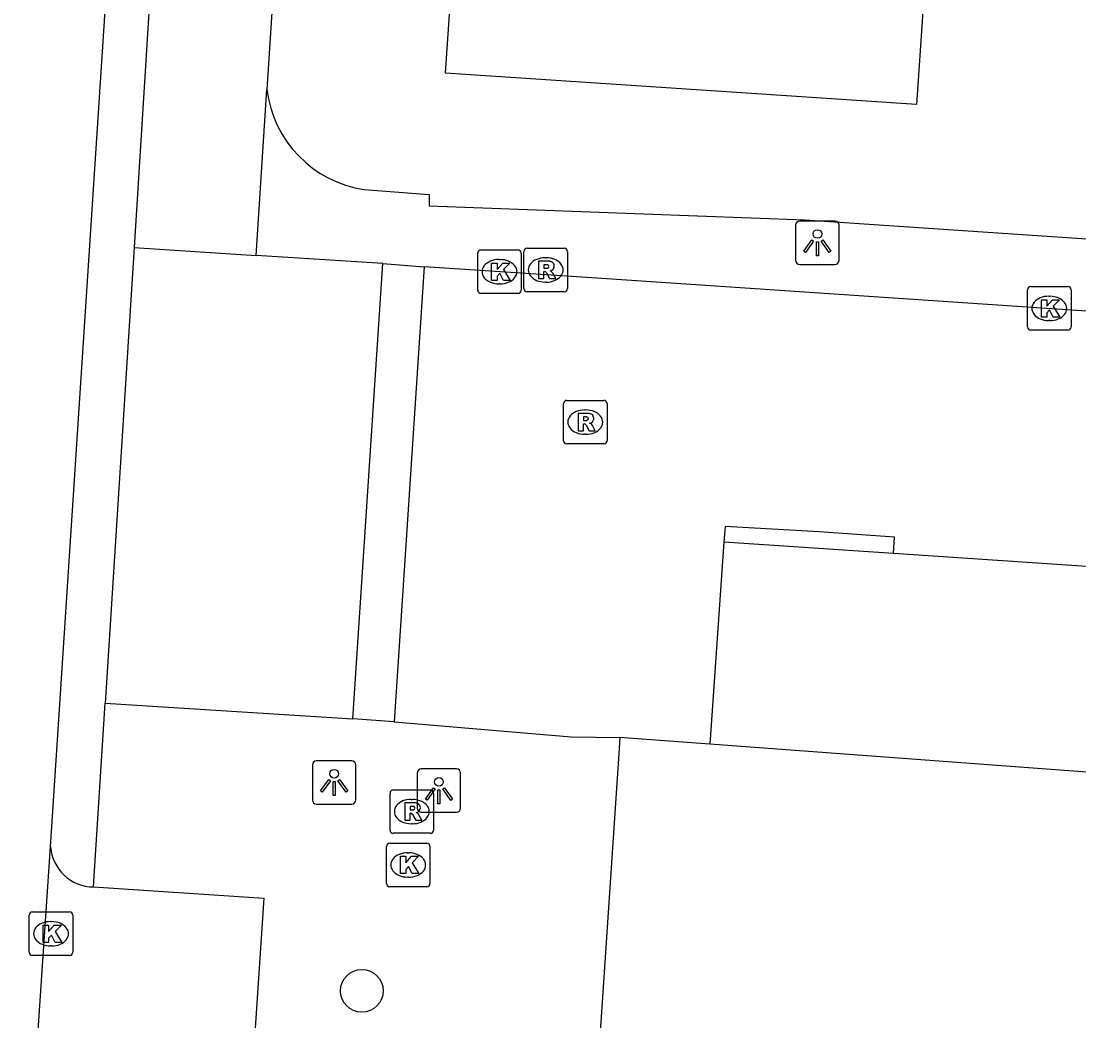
# Model space of a CAD drawing. Extents: x 161848 to 162726, y 385382 to 386521.
# Drawn here: x 162018.35 to 162042.65, y 385671.53 to 385694.5 of the extents above; entities that cross this region are included whole.
import ezdxf

# ---------------------------------------------------------------- set-up
doc = ezdxf.new("R2010")
doc.units = 0
for name, color, linetype in [('IMGEO_Boom', 7, 'Continuous'), ('IMGEO_Kolk', 7, 'Continuous'), ('IMGEO_Lichtpunt', 7, 'Continuous'), ('IMGEO_Muur', 7, 'Continuous'), ('IMGEO_Pand', 7, 'Continuous'), ('IMGEO_Rijbaan_lokaal_open', 7, 'Continuous'), ('IMGEO_Rioolput', 7, 'Continuous'), ('IMGEO_Voetpad_open', 7, 'Continuous')]:
    doc.layers.add(name, color=color, linetype=linetype)

msp = doc.modelspace()

# ---------------------------------------------------------------- linework, layer by layer
at = {"layer": 'IMGEO_Boom'}
msp.add_circle((162026.176, 385672.217), 0.489, dxfattribs=at)
at = {"layer": 'IMGEO_Kolk'}
for p, q in [((162028.837, 385688.318), (162028.837, 385689.17)), ((162028.912, 385689.244), (162029.764, 385689.244)), ((162029.838, 385689.17), (162029.838, 385688.318)), ((162029.325, 385689.024), (162029.35, 385689.024)), ((162029.348, 385688.464), (162029.323, 385688.464)), ((162029.764, 385688.244), (162028.912, 385688.244)), ((162041.467, 385687.475), (162041.467, 385688.327)), ((162041.542, 385688.401), (162042.394, 385688.401)), ((162042.468, 385688.327), (162042.468, 385687.475)), ((162041.955, 385688.181), (162041.98, 385688.181)), ((162041.978, 385687.621), (162041.953, 385687.621)), ((162042.394, 385687.401), (162041.542, 385687.401)), ((162026.815, 385675.61), (162027.667, 385675.61)), ((162026.74, 385674.684), (162026.74, 385675.536)), ((162027.228, 385675.39), (162027.253, 385675.39)), ((162027.741, 385675.536), (162027.741, 385674.684)), ((162027.667, 385674.61), (162026.815, 385674.61)), ((162027.251, 385674.83), (162027.226, 385674.83)), ((162018.536, 385673.103), (162018.536, 385673.955)), ((162018.611, 385674.029), (162019.463, 385674.029)), ((162019.537, 385673.955), (162019.537, 385673.103)), ((162019.024, 385673.809), (162019.049, 385673.809)), ((162019.047, 385673.249), (162019.022, 385673.249)), ((162019.463, 385673.029), (162018.611, 385673.029))]:
    msp.add_line(p, q, dxfattribs=at)
for points in [[(162028.837, 385688.318), (162028.837, 385689.17)], [(162028.912, 385689.244), (162029.764, 385689.244)], [(162029.838, 385689.17), (162029.838, 385688.318)], [(162029.158, 385688.944), (162029.281, 385688.944), (162029.281, 385688.793), (162029.411, 385688.944), (162029.575, 385688.944), (162029.429, 385688.793), (162029.582, 385688.544), (162029.43, 385688.544), (162029.345, 385688.708), (162029.281, 385688.641), (162029.281, 385688.544), (162029.158, 385688.544), (162029.158, 385688.944)], [(162029.764, 385688.244), (162028.912, 385688.244)], [(162041.467, 385687.475), (162041.467, 385688.327)], [(162041.542, 385688.401), (162042.394, 385688.401)], [(162042.468, 385688.327), (162042.468, 385687.475)], [(162041.788, 385688.101), (162041.911, 385688.101), (162041.911, 385687.95), (162042.041, 385688.101), (162042.205, 385688.101), (162042.059, 385687.95), (162042.212, 385687.701), (162042.06, 385687.701), (162041.975, 385687.865), (162041.911, 385687.798), (162041.911, 385687.701), (162041.788, 385687.701), (162041.788, 385688.101)], [(162042.394, 385687.401), (162041.542, 385687.401)], [(162026.815, 385675.61), (162027.667, 385675.61)], [(162026.74, 385674.684), (162026.74, 385675.536)], [(162027.741, 385675.536), (162027.741, 385674.684)], [(162027.061, 385675.31), (162027.184, 385675.31), (162027.184, 385675.159), (162027.314, 385675.31), (162027.478, 385675.31), (162027.332, 385675.159), (162027.485, 385674.91), (162027.333, 385674.91), (162027.248, 385675.074), (162027.184, 385675.007), (162027.184, 385674.91), (162027.061, 385674.91), (162027.061, 385675.31)], [(162027.667, 385674.61), (162026.815, 385674.61)], [(162018.536, 385673.103), (162018.536, 385673.955)], [(162018.611, 385674.029), (162019.463, 385674.029)], [(162019.537, 385673.955), (162019.537, 385673.103)], [(162018.857, 385673.729), (162018.98, 385673.729), (162018.98, 385673.578), (162019.11, 385673.729), (162019.274, 385673.729), (162019.128, 385673.578), (162019.281, 385673.329), (162019.129, 385673.329), (162019.044, 385673.493), (162018.98, 385673.426), (162018.98, 385673.329), (162018.857, 385673.329), (162018.857, 385673.729)], [(162019.463, 385673.029), (162018.611, 385673.029)]]:
    msp.add_lwpolyline(points, dxfattribs=at)
for centre, start, end in [((162028.914, 385689.168), 91.552, 178.448), ((162028.914, 385689.168), 91.552, 178.448), ((162029.762, 385689.168), 1.552, 88.448), ((162029.762, 385689.168), 1.552, 88.448), ((162028.914, 385688.32), 181.552, 268.448), ((162028.914, 385688.32), 181.552, 268.448), ((162029.762, 385688.32), 271.552, 358.448), ((162029.762, 385688.32), 271.552, 358.448), ((162041.544, 385688.325), 91.552, 178.448), ((162041.544, 385688.325), 91.552, 178.448), ((162042.392, 385688.325), 1.552, 88.448), ((162042.392, 385688.325), 1.552, 88.448), ((162041.544, 385687.477), 181.552, 268.448), ((162041.544, 385687.477), 181.552, 268.448), ((162042.392, 385687.477), 271.552, 358.448), ((162042.392, 385687.477), 271.552, 358.448), ((162026.817, 385675.534), 91.552, 178.448), ((162026.817, 385675.534), 91.552, 178.448), ((162027.665, 385675.534), 1.552, 88.448), ((162027.665, 385675.534), 1.552, 88.448), ((162026.817, 385674.686), 181.552, 268.448), ((162026.817, 385674.686), 181.552, 268.448), ((162027.665, 385674.686), 271.552, 358.448), ((162027.665, 385674.686), 271.552, 358.448), ((162018.613, 385673.953), 91.552, 178.448), ((162018.613, 385673.953), 91.552, 178.448), ((162019.461, 385673.953), 1.552, 88.448), ((162019.461, 385673.953), 1.552, 88.448), ((162018.613, 385673.105), 181.552, 268.448), ((162018.613, 385673.105), 181.552, 268.448), ((162019.461, 385673.105), 271.552, 358.448), ((162019.461, 385673.105), 271.552, 358.448)]:
    msp.add_arc(centre, 0.0765, start, end, dxfattribs=at)
for centre, major_axis, ratio, start_param, end_param in [((162029.324, 385688.744), (-0.387, 0.002), 0.722429, 4.712389, 7.853982), ((162029.349, 385688.744), (-0.39, 0.002), 0.717154, 1.570796, 4.712389), ((162041.954, 385687.901), (-0.387, 0.002), 0.722429, 4.712389, 7.853982), ((162041.979, 385687.901), (-0.39, 0.002), 0.717154, 1.570796, 4.712389), ((162027.227, 385675.11), (-0.387, 0.002), 0.722429, 4.712389, 7.853982), ((162027.252, 385675.11), (-0.39, 0.002), 0.717154, 1.570796, 4.712389), ((162019.023, 385673.529), (-0.387, 0.002), 0.722429, 4.712389, 7.853982), ((162019.048, 385673.529), (-0.39, 0.002), 0.717154, 1.570796, 4.712389)]:
    msp.add_ellipse(centre, major_axis=major_axis, ratio=ratio, start_param=start_param, end_param=end_param, dxfattribs=at)
at = {"layer": 'IMGEO_Lichtpunt'}
for p, q in [((162037.044, 385689.908), (162036.236, 385689.908)), ((162037.044, 385689.908), (162036.236, 385689.908)), ((162036.142, 385689.813), (162036.142, 385689.006)), ((162036.142, 385689.813), (162036.142, 385689.006)), ((162037.138, 385689.006), (162037.138, 385689.813)), ((162037.138, 385689.006), (162037.138, 385689.813)), ((162036.236, 385688.912), (162037.044, 385688.912)), ((162036.236, 385688.912), (162037.044, 385688.912)), ((162025.04, 385677.409), (162025.04, 385676.602)), ((162025.04, 385677.409), (162025.04, 385676.602)), ((162025.942, 385677.504), (162025.134, 385677.504)), ((162025.942, 385677.504), (162025.134, 385677.504)), ((162026.036, 385676.602), (162026.036, 385677.409)), ((162026.036, 385676.602), (162026.036, 385677.409)), ((162028.35, 385677.317), (162027.542, 385677.317)), ((162028.35, 385677.317), (162027.542, 385677.317)), ((162027.448, 385677.222), (162027.448, 385676.415)), ((162027.448, 385677.222), (162027.448, 385676.415)), ((162028.444, 385676.415), (162028.444, 385677.222)), ((162028.444, 385676.415), (162028.444, 385677.222)), ((162025.134, 385676.508), (162025.942, 385676.508)), ((162025.134, 385676.508), (162025.942, 385676.508)), ((162027.542, 385676.321), (162028.35, 385676.321)), ((162027.542, 385676.321), (162028.35, 385676.321))]:
    msp.add_line(p, q, dxfattribs=at)
for points in [[(162036.516, 385689.477), (162036.555, 385689.449), (162036.367, 385689.187), (162036.329, 385689.214), (162036.516, 385689.477)], [(162036.618, 385689.429), (162036.665, 385689.429), (162036.665, 385689.107), (162036.618, 385689.107), (162036.618, 385689.429)], [(162036.728, 385689.449), (162036.766, 385689.476), (162036.953, 385689.214), (162036.914, 385689.186), (162036.728, 385689.449)], [(162025.414, 385677.073), (162025.453, 385677.045), (162025.265, 385676.783), (162025.227, 385676.81), (162025.414, 385677.073)], [(162025.516, 385677.025), (162025.563, 385677.025), (162025.563, 385676.703), (162025.516, 385676.703), (162025.516, 385677.025)], [(162025.626, 385677.045), (162025.664, 385677.072), (162025.851, 385676.81), (162025.812, 385676.782), (162025.626, 385677.045)], [(162027.822, 385676.886), (162027.861, 385676.858), (162027.673, 385676.596), (162027.635, 385676.623), (162027.822, 385676.886)], [(162027.924, 385676.838), (162027.971, 385676.838), (162027.971, 385676.516), (162027.924, 385676.516), (162027.924, 385676.838)], [(162028.034, 385676.858), (162028.072, 385676.885), (162028.259, 385676.623), (162028.22, 385676.595), (162028.034, 385676.858)]]:
    msp.add_lwpolyline(points, dxfattribs=at)
for centre in [(162036.641, 385689.611), (162025.539, 385677.207), (162027.947, 385677.02)]:
    msp.add_circle(centre, 0.0994, dxfattribs=at)
for centre, start, end in [((162036.236, 385689.813), 90, 180), ((162036.236, 385689.813), 90, 180), ((162037.044, 385689.813), 0, 90), ((162037.044, 385689.813), 0, 90), ((162036.236, 385689.006), 180, 270), ((162036.236, 385689.006), 180, 270), ((162037.044, 385689.006), 270, 0), ((162037.044, 385689.006), 270, 360), ((162025.134, 385677.409), 90, 180), ((162025.134, 385677.409), 90, 180), ((162025.942, 385677.409), 0, 90), ((162025.942, 385677.409), 0, 90), ((162027.542, 385677.222), 90, 180), ((162027.542, 385677.222), 90, 180), ((162028.35, 385677.222), 0, 90), ((162028.35, 385677.222), 0, 90), ((162025.134, 385676.602), 180, 270), ((162025.134, 385676.602), 180, 270), ((162025.942, 385676.602), 270, 0), ((162025.942, 385676.602), 270, 360), ((162027.542, 385676.415), 180, 270), ((162027.542, 385676.415), 180, 270), ((162028.35, 385676.415), 270, 0), ((162028.35, 385676.415), 270, 360)]:
    msp.add_arc(centre, 0.0946, start, end, dxfattribs=at)
at = {"layer": 'IMGEO_Muur'}
msp.add_lwpolyline([(162056.491, 385681.053), (162055.347, 385681.13), (162038.387, 385682.266), (162034.495, 385682.526)], dxfattribs=at)
at = {"layer": 'IMGEO_Pand'}
for points in [[(162038.379, 385698.742), (162039.329, 385698.679), (162038.919, 385692.589), (162035.475, 385692.818), (162028.099, 385693.308), (162028.509, 385699.399)], [(162032.106, 385678.037), (162032.089, 385677.79), (162029.285, 385635.956)], [(162034.17, 385677.885), (162032.303, 385678.023), (162032.106, 385678.037)], [(162110.912, 385672.522), (162058.2, 385676.103), (162034.17, 385677.885)]]:
    msp.add_lwpolyline(points, dxfattribs=at)
at = {"layer": 'IMGEO_Rijbaan_lokaal_open'}
for points in [[(162019.023, 385675.529), (162020.357, 385695.92)], [(162017.453, 385652.249), (162019.023, 385675.529)]]:
    msp.add_lwpolyline(points, dxfattribs=at)
at = {"layer": 'IMGEO_Rioolput'}
for p, q in [((162029.899, 385688.359), (162029.899, 385689.211)), ((162029.974, 385689.285), (162030.826, 385689.285)), ((162030.9, 385689.211), (162030.9, 385688.359)), ((162030.387, 385689.065), (162030.412, 385689.065)), ((162030.41, 385688.505), (162030.385, 385688.505)), ((162030.826, 385688.285), (162029.974, 385688.285)), ((162030.883, 385685.787), (162031.735, 385685.787)), ((162030.808, 385684.861), (162030.808, 385685.713)), ((162031.296, 385685.567), (162031.321, 385685.567)), ((162031.809, 385685.713), (162031.809, 385684.861)), ((162031.319, 385685.007), (162031.294, 385685.007)), ((162031.735, 385684.787), (162030.883, 385684.787)), ((162026.898, 385676.837), (162027.75, 385676.837)), ((162026.823, 385675.911), (162026.823, 385676.763)), ((162027.311, 385676.617), (162027.336, 385676.617)), ((162027.824, 385676.763), (162027.824, 385675.911)), ((162027.334, 385676.057), (162027.309, 385676.057)), ((162027.75, 385675.837), (162026.898, 385675.837))]:
    msp.add_line(p, q, dxfattribs=at)
for points in [[(162029.899, 385688.359), (162029.899, 385689.211)], [(162029.974, 385689.285), (162030.826, 385689.285)], [(162030.9, 385689.211), (162030.9, 385688.359)], [(162030.488, 385688.983), (162030.236, 385688.985), (162030.236, 385688.585)], [(162030.236, 385688.585), (162030.36, 385688.585), (162030.36, 385688.747), (162030.371, 385688.747)], [(162030.414, 385688.904), (162030.36, 385688.904), (162030.36, 385688.823)], [(162030.36, 385688.823), (162030.412, 385688.823)], [(162030.418, 385688.718), (162030.489, 385688.585), (162030.629, 385688.585), (162030.564, 385688.711)], [(162030.826, 385688.285), (162029.974, 385688.285)], [(162030.883, 385685.787), (162031.735, 385685.787)], [(162030.808, 385684.861), (162030.808, 385685.713)], [(162031.809, 385685.713), (162031.809, 385684.861)], [(162031.397, 385685.485), (162031.145, 385685.487), (162031.145, 385685.087)], [(162031.323, 385685.406), (162031.269, 385685.406), (162031.269, 385685.325)], [(162031.269, 385685.325), (162031.321, 385685.325)], [(162031.145, 385685.087), (162031.269, 385685.087), (162031.269, 385685.249), (162031.28, 385685.249)], [(162031.327, 385685.22), (162031.398, 385685.087), (162031.538, 385685.087), (162031.473, 385685.213)], [(162031.735, 385684.787), (162030.883, 385684.787)], [(162026.898, 385676.837), (162027.75, 385676.837)], [(162026.823, 385675.911), (162026.823, 385676.763)], [(162027.412, 385676.535), (162027.16, 385676.537), (162027.16, 385676.137)], [(162027.824, 385676.763), (162027.824, 385675.911)], [(162027.16, 385676.137), (162027.284, 385676.137), (162027.284, 385676.299), (162027.295, 385676.299)], [(162027.338, 385676.456), (162027.284, 385676.456), (162027.284, 385676.375)], [(162027.284, 385676.375), (162027.336, 385676.375)], [(162027.342, 385676.27), (162027.413, 385676.137), (162027.553, 385676.137), (162027.488, 385676.263)], [(162027.75, 385675.837), (162026.898, 385675.837)]]:
    msp.add_lwpolyline(points, dxfattribs=at)
for centre, radius, start, end in [((162029.976, 385689.209), 0.0765, 91.552, 178.448), ((162029.976, 385689.209), 0.0765, 91.552, 178.448), ((162030.824, 385689.209), 0.0765, 1.552, 88.448), ((162030.824, 385689.209), 0.0765, 1.552, 88.448), ((162030.487, 385688.873), 0.109, 350.3612, 89.416), ((162030.37, 385688.694), 0.0533, 26.0293, 88.6989), ((162030.396, 385689.012), 0.19, 274.7715, 282.9687), ((162030.42, 385688.808), 0.0964, 77.0061, 93.1865), ((162030.434, 385688.865), 0.0378, 276.6634, 79.6772), ((162030.485, 385688.873), 0.112, 277.5842, 350.9817), ((162030.469, 385688.658), 0.108, 29.5134, 73.7905), ((162029.976, 385688.361), 0.0765, 181.552, 268.448), ((162029.976, 385688.361), 0.0765, 181.552, 268.448), ((162030.824, 385688.361), 0.0765, 271.552, 358.448), ((162030.824, 385688.361), 0.0765, 271.552, 358.448), ((162030.885, 385685.711), 0.0765, 91.552, 178.448), ((162030.885, 385685.711), 0.0765, 91.552, 178.448), ((162031.733, 385685.711), 0.0765, 1.552, 88.448), ((162031.733, 385685.711), 0.0765, 1.552, 88.448), ((162031.305, 385685.514), 0.19, 274.7715, 282.9687), ((162031.329, 385685.31), 0.0964, 77.0061, 93.1865), ((162031.343, 385685.367), 0.0378, 276.6634, 79.6772), ((162031.396, 385685.375), 0.109, 350.3612, 89.416), ((162031.394, 385685.375), 0.112, 277.5842, 350.9817), ((162031.279, 385685.196), 0.0533, 26.0293, 88.6989), ((162031.378, 385685.16), 0.108, 29.5134, 73.7905), ((162030.885, 385684.863), 0.0765, 181.552, 268.448), ((162030.885, 385684.863), 0.0765, 181.552, 268.448), ((162031.733, 385684.863), 0.0765, 271.552, 358.448), ((162031.733, 385684.863), 0.0765, 271.552, 358.448), ((162026.9, 385676.761), 0.0765, 91.552, 178.448), ((162026.9, 385676.761), 0.0765, 91.552, 178.448), ((162027.748, 385676.761), 0.0765, 1.552, 88.448), ((162027.748, 385676.761), 0.0765, 1.552, 88.448), ((162027.411, 385676.425), 0.109, 350.3612, 89.416), ((162027.294, 385676.246), 0.0533, 26.0293, 88.6989), ((162027.32, 385676.564), 0.19, 274.7715, 282.9687), ((162027.344, 385676.36), 0.0964, 77.0061, 93.1865), ((162027.358, 385676.417), 0.0378, 276.6634, 79.6772), ((162027.409, 385676.425), 0.112, 277.5842, 350.9817), ((162027.393, 385676.21), 0.108, 29.5134, 73.7905), ((162026.9, 385675.913), 0.0765, 181.552, 268.448), ((162026.9, 385675.913), 0.0765, 181.552, 268.448), ((162027.748, 385675.913), 0.0765, 271.552, 358.448), ((162027.748, 385675.913), 0.0765, 271.552, 358.448)]:
    msp.add_arc(centre, radius, start, end, dxfattribs=at)
for centre, major_axis, ratio, start_param, end_param in [((162030.386, 385688.785), (-0.387, 0.002), 0.722429, 4.712389, 7.853982), ((162030.411, 385688.785), (-0.39, 0.002), 0.717154, 1.570796, 4.712389), ((162031.295, 385685.287), (-0.387, 0.002), 0.722429, 4.712389, 7.853982), ((162031.32, 385685.287), (-0.39, 0.002), 0.717154, 1.570796, 4.712389), ((162027.31, 385676.337), (-0.387, 0.002), 0.722429, 4.712389, 7.853982), ((162027.335, 385676.337), (-0.39, 0.002), 0.717154, 1.570796, 4.712389)]:
    msp.add_ellipse(centre, major_axis=major_axis, ratio=ratio, start_param=start_param, end_param=end_param, dxfattribs=at)
at = {"layer": 'IMGEO_Voetpad_open'}
for points in [[(162026.588, 385732.967), (162023.994, 385692.934)], [(162021.408, 385696.667), (162020.942, 385689.297)], [(162023.749, 385689.119), (162023.994, 385692.934)], [(162026.232, 385690.631), (162027.726, 385690.519), (162027.721, 385690.258), (162036.352, 385689.938), (162042.835, 385689.5)], [(162020.942, 385689.297), (162020.28, 385678.829)], [(162020.942, 385689.297), (162023.749, 385689.119)], [(162026.661, 385688.935), (162023.749, 385689.119)], [(162025.971, 385678.469), (162026.661, 385688.935)], [(162026.661, 385688.935), (162027.604, 385688.858)], [(162027.604, 385688.858), (162026.917, 385678.403)], [(162046.169, 385687.615), (162045.435, 385687.665), (162031.577, 385688.596), (162027.604, 385688.858)], [(162055.347, 385681.13), (162038.387, 385682.266), (162038.412, 385682.641), (162036.684, 385682.769), (162034.52, 385682.885), (162034.495, 385682.526), (162034.17, 385677.885)], [(162020.013, 385674.605), (162020.28, 385678.829)], [(162020.28, 385678.829), (162025.971, 385678.469)], [(162026.917, 385678.403), (162025.971, 385678.469)], [(162026.917, 385678.403), (162030.981, 385678.056), (162032.106, 385678.037)], [(162020.013, 385674.605), (162023.925, 385674.344), (162022.485, 385652.749)]]:
    msp.add_lwpolyline(points, dxfattribs=at)
for centre, radius, start, end in [((162026.622, 385693.249), 2.646, 186.8265, 261.5333), ((162020.021, 385675.606), 1.001, 184.3868, 269.5631)]:
    msp.add_arc(centre, radius, start, end, dxfattribs=at)

doc.saveas('drawing.dxf')
